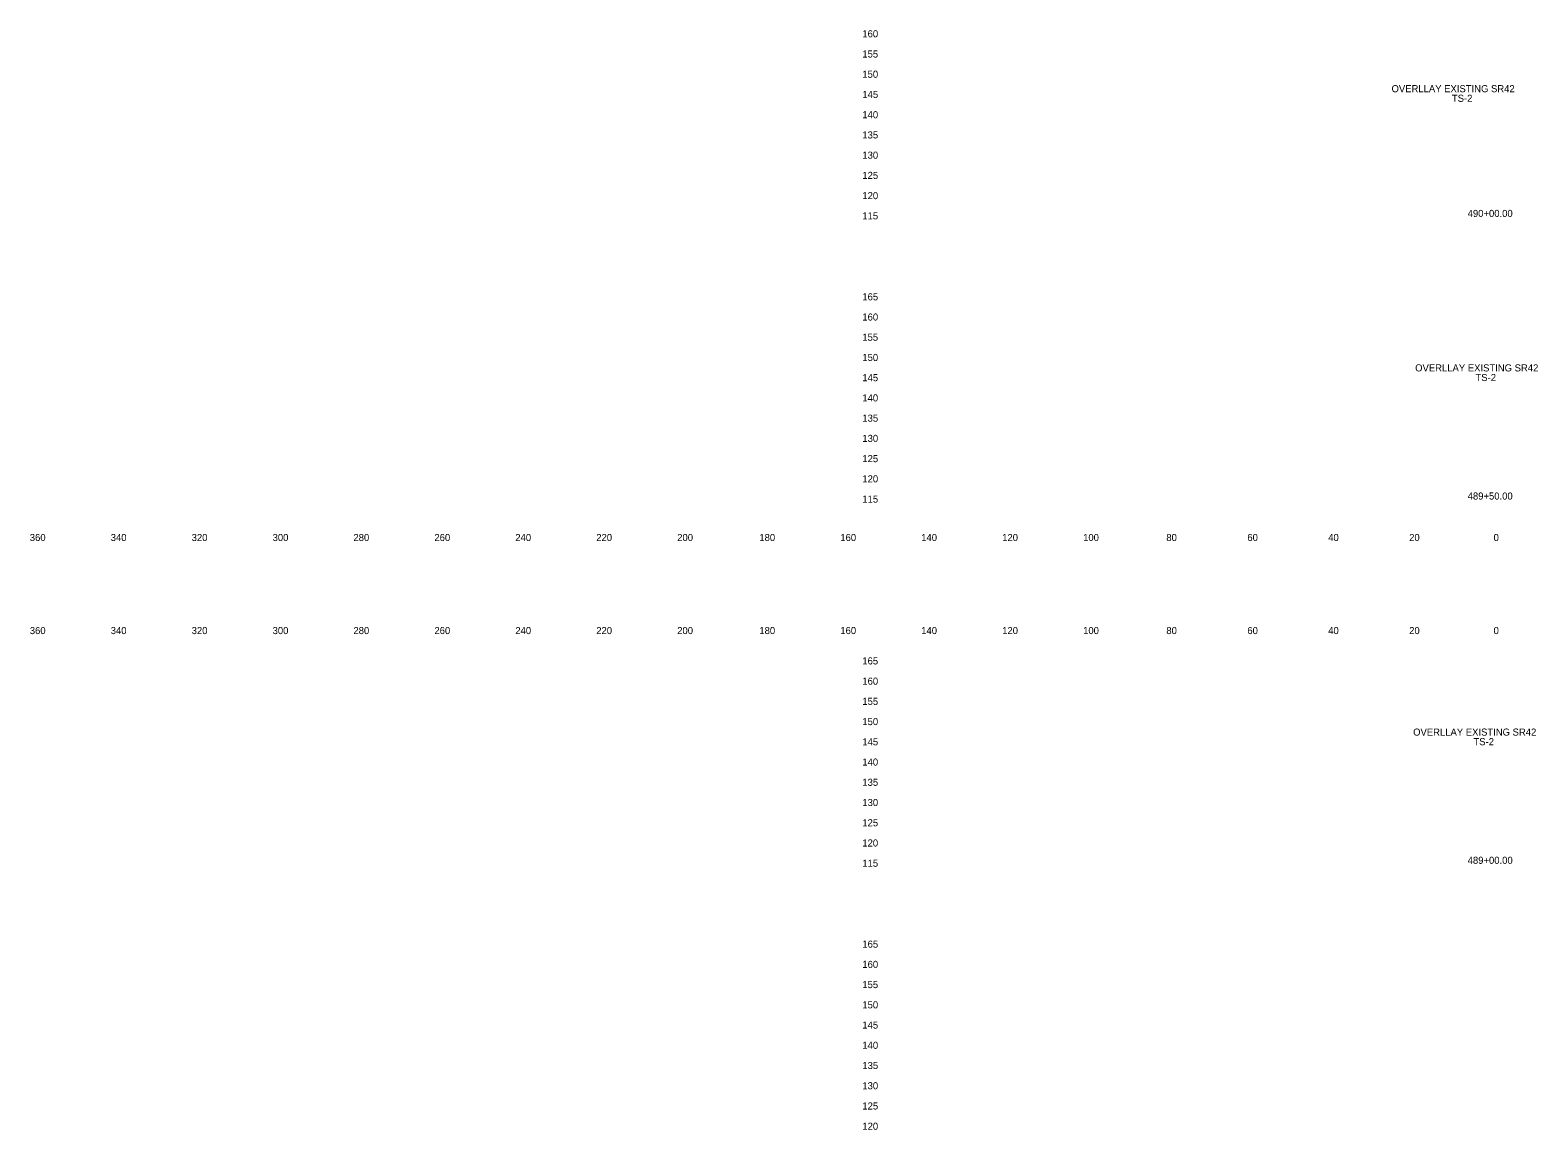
# Model space of a CAD drawing. Extents: x 21281 to 22024, y 6472 to 15198.
# Drawn here: x 21280.5 to 21653, y 14379.8 to 14651.6 of the extents above; entities that cross this region are included whole.
import ezdxf

# ---------------------------------------------------------------- set-up
doc = ezdxf.new("R2010")
doc.units = 0
for name, color, linetype in [('Draft_XS_Grid', 7, 'Continuous'), ('Draft_XS_Text', 7, 'Continuous'), ('SLOPE_STAKES_FILL', 7, 'Continuous')]:
    doc.layers.add(name, color=color, linetype=linetype)

msp = doc.modelspace()

# ---------------------------------------------------------------- texts
at = {"layer": 'Draft_XS_Grid'}
for s, p in [('  160  ', (21484.84, 14649.84)), ('  155  ', (21484.84, 14644.84)), ('  150  ', (21484.84, 14639.84)), ('  145  ', (21484.84, 14634.84)), ('  140  ', (21484.84, 14629.84)), ('  135  ', (21484.84, 14624.84)), ('  130  ', (21484.84, 14619.84)), ('  125  ', (21484.84, 14614.84)), ('  120  ', (21484.84, 14609.84)), ('  115  ', (21484.84, 14604.84)), ('  165  ', (21484.84, 14584.84)), ('  160  ', (21484.84, 14579.84)), ('  155  ', (21484.84, 14574.84)), ('  150  ', (21484.84, 14569.84)), ('  145  ', (21484.84, 14564.84)), ('  140  ', (21484.84, 14559.84)), ('  135  ', (21484.84, 14554.84)), ('  130  ', (21484.84, 14549.84)), ('  125  ', (21484.84, 14544.84)), ('  120  ', (21484.84, 14539.84)), ('  115  ', (21484.84, 14534.84)), ('  165  ', (21484.84, 14494.84)), ('  160  ', (21484.84, 14489.84)), ('  155  ', (21484.84, 14484.84)), ('  150  ', (21484.84, 14479.84)), ('  145  ', (21484.84, 14474.84)), ('  140  ', (21484.84, 14469.84)), ('  135  ', (21484.84, 14464.84)), ('  130  ', (21484.84, 14459.84)), ('  125  ', (21484.84, 14454.84)), ('  120  ', (21484.84, 14449.84)), ('  115  ', (21484.84, 14444.84)), ('  165  ', (21484.84, 14424.84)), ('  160  ', (21484.84, 14419.84)), ('  155  ', (21484.84, 14414.84)), ('  150  ', (21484.84, 14409.84)), ('  145  ', (21484.84, 14404.84)), ('  140  ', (21484.84, 14399.84)), ('  135  ', (21484.84, 14394.84)), ('  130  ', (21484.84, 14389.84)), ('  125  ', (21484.84, 14384.84)), ('  120  ', (21484.84, 14379.84))]:
    msp.add_text(s, height=1.75, dxfattribs=at).set_placement(p)
at = {"layer": 'Draft_XS_Text'}
for s, p in [('  360  ', (21279.14, 14525.34)), ('  340  ', (21299.13, 14525.34)), ('  320  ', (21319.13, 14525.34)), ('  300  ', (21339.13, 14525.34)), ('  280  ', (21359.1, 14525.34)), ('  260  ', (21379.11, 14525.34)), ('  240  ', (21399.1, 14525.34)), ('  220  ', (21419.1, 14525.34)), ('  200  ', (21439.1, 14525.34)), ('  180  ', (21459.39, 14525.34)), ('  160  ', (21479.4, 14525.34)), ('  140  ', (21499.39, 14525.34)), ('  120  ', (21519.39, 14525.34)), ('  100  ', (21539.39, 14525.34)), ('  80  ', (21559.95, 14525.34)), ('  60  ', (21579.97, 14525.34)), ('  40  ', (21599.95, 14525.34)), ('  20  ', (21619.95, 14525.34)), ('  0  ', (21640.81, 14525.34)), ('  0  ', (21640.81, 14525.34)), ('  360  ', (21279.14, 14502.34)), ('  340  ', (21299.13, 14502.34)), ('  320  ', (21319.13, 14502.34)), ('  300  ', (21339.13, 14502.34)), ('  280  ', (21359.1, 14502.34)), ('  260  ', (21379.11, 14502.34)), ('  240  ', (21399.1, 14502.34)), ('  220  ', (21419.1, 14502.34)), ('  200  ', (21439.1, 14502.34)), ('  180  ', (21459.39, 14502.34)), ('  160  ', (21479.4, 14502.34)), ('  140  ', (21499.39, 14502.34)), ('  120  ', (21519.39, 14502.34)), ('  100  ', (21539.39, 14502.34)), ('  80  ', (21559.95, 14502.34)), ('  60  ', (21579.97, 14502.34)), ('  40  ', (21599.95, 14502.34)), ('  20  ', (21619.95, 14502.34)), ('  0  ', (21640.81, 14502.34)), ('  0  ', (21640.81, 14502.34))]:
    msp.add_text(s, height=1.75, dxfattribs=at).set_placement(p)
at = {"layer": 'SLOPE_STAKES_FILL'}
for s, p in [('OVERLLAY EXISTING SR42', (21616.89, 14636.27)), ('TS-2', (21631.8, 14633.9)), ('  490+00.00  ', (21634.4, 14605.44)), ('OVERLLAY EXISTING SR42', (21622.73, 14567.26)), ('TS-2', (21637.63, 14564.89)), ('  489+50.00  ', (21634.4, 14535.59)), ('OVERLLAY EXISTING SR42', (21622.23, 14477.25)), ('TS-2', (21637.13, 14474.88)), ('  489+00.00  ', (21634.4, 14445.56))]:
    msp.add_text(s, height=1.75, dxfattribs=at).set_placement(p)

doc.saveas('drawing.dxf')
